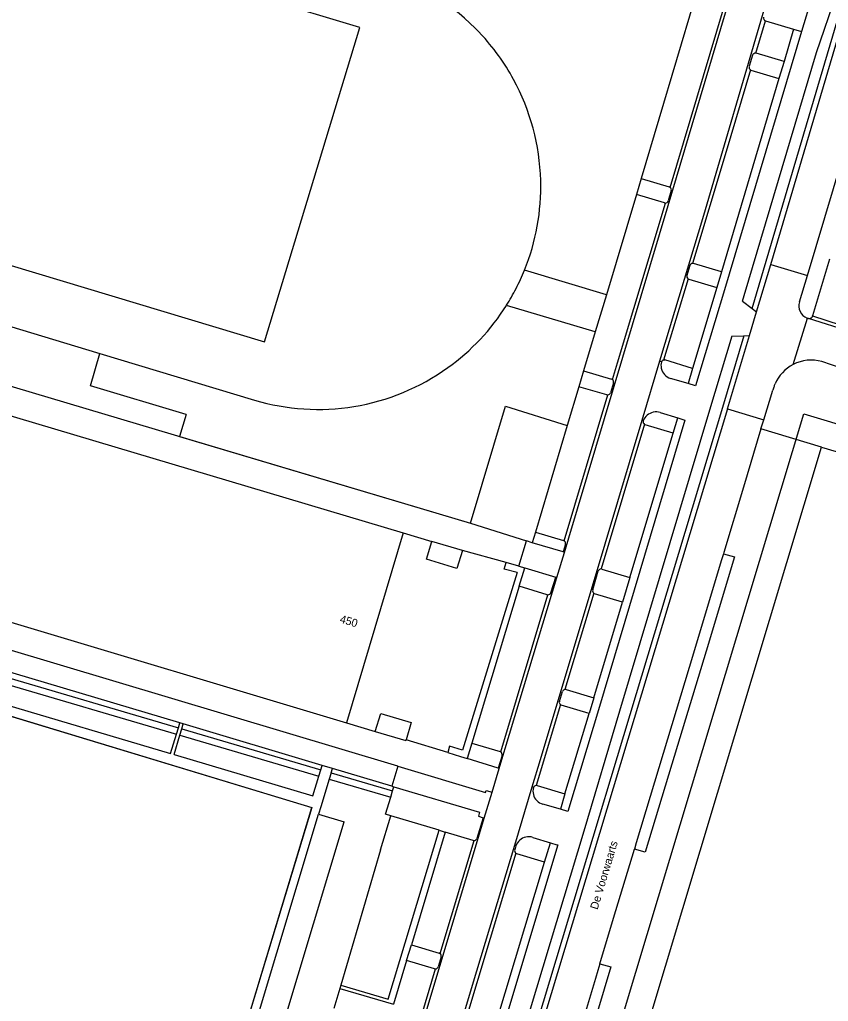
# Model space of a CAD drawing. Extents: x 194485 to 197793, y 468269 to 470822.
# Drawn here: x 196408.9 to 196530.2, y 469200.8 to 469347.9 of the extents above; entities that cross this region are included whole.
import ezdxf

# ---------------------------------------------------------------- set-up
doc = ezdxf.new("R2010")
doc.units = 0
for name, color, linetype in [('BGT grensvlak begroeid terreindeel', 7, 'Continuous'), ('BGT grensvlak gebouwinstallatie plus 1', 7, 'Continuous'), ('BGT grensvlak onbegroeid terreindeel', 7, 'Continuous'), ('BGT grensvlak onbegroeid terreindeel LR', 7, 'Continuous'), ('BGT grensvlak pand op maaiveld', 7, 'Continuous'), ('BGT grensvlak vegetatieobject', 7, 'Continuous'), ('BGT grensvlak wegdeel', 7, 'Continuous'), ('BGT lijnelement scheiding hek', 7, 'Continuous'), ('BGT tekst huisnummerreeks', 7, 'Continuous'), ('BGT tekst openbare ruimte label weg', 7, 'Continuous'), ('GEM grensvlak WOZ op maaiveld', 7, 'Continuous')]:
    doc.layers.add(name, color=color, linetype=linetype)

msp = doc.modelspace()

# ---------------------------------------------------------------- linework, layer by layer
at = {"layer": 'BGT grensvlak begroeid terreindeel'}
for p, q in [((196525, 469346.48), (196526.18, 469346.12)), ((196523.58, 469341.63), (196522.81, 469339.09)), ((196502.13, 469324.07), (196501.44, 469321.67)), ((196514.19, 469310.1), (196513.49, 469307.73)), ((196509.87, 469295.63), (196509.21, 469293.36)), ((196493.52, 469295.28), (196492.81, 469292.86)), ((196506.93, 469285.92), (196507.63, 469288.22)), ((196500.46, 469264.3), (196499.34, 469260.61)), ((196404.4, 469250.09), (196432.76, 469241.76)), ((196404.11, 469249.13), (196432.47, 469240.8)), ((196495.05, 469246.26), (196494.36, 469243.92)), ((196433.27, 469241.61), (196454.1, 469235.49)), ((196432.98, 469240.65), (196453.8, 469234.53)), ((196455.36, 469234.08), (196464.59, 469231.36)), ((196455.65, 469235.03), (196464.88, 469232.32)), ((196490.72, 469231.87), (196490.03, 469229.56)), ((196487.65, 469221.66), (196488.54, 469224.54)), ((196456.95, 469202.69), (196456.05, 469199.69))]:
    msp.add_line(p, q, dxfattribs=at)
at = {"layer": 'BGT grensvlak gebouwinstallatie plus 1'}
msp.add_lwpolyline([(196491.73, 469159.32), (196487.91, 469160.48), (196526.53, 469288.82), (196565.3, 469277.2), (196564.14, 469273.34)], dxfattribs=at)
at = {"layer": 'BGT grensvlak onbegroeid terreindeel'}
for p, q in [((196496.94, 469306.67), (196484.65, 469310.35)), ((196495.27, 469301.09), (196481.95, 469305.08)), ((196420.99, 469297.85), (196444.18, 469290.87)), ((196486.29, 469271.1), (196485.81, 469269.51)), ((196382.27, 469251.2), (196452.77, 469229.83)), ((196403.26, 469246.33), (196431.59, 469237.91)), ((196432.76, 469241.76), (196432.98, 469242.5)), ((196432.47, 469240.8), (196432.76, 469241.76)), ((196432.98, 469240.65), (196433.27, 469241.61)), ((196433.27, 469241.61), (196433.49, 469242.35)), ((196431.59, 469237.91), (196432.47, 469240.8)), ((196432.11, 469237.76), (196432.98, 469240.65)), ((196432.11, 469237.76), (196452.91, 469231.58)), ((196453.8, 469234.53), (196454.1, 469235.49)), ((196454.1, 469235.49), (196454.29, 469236.14)), ((196455.65, 469235.03), (196455.85, 469235.68)), ((196452.91, 469231.58), (196453.8, 469234.53)), ((196455.65, 469235.03), (196455.36, 469234.08)), ((196419.99, 469121.71), (196452.77, 469229.83)), ((196453.77, 469228.84), (196457.61, 469227.68))]:
    msp.add_line(p, q, dxfattribs=at)
for points in [[(196388.36, 469316.86), (196445.64, 469299.6), (196459.94, 469346.73), (196402.54, 469363.97)], [(196476.56, 469272.42), (196481.82, 469289.98), (196491.07, 469287.06)], [(196455.36, 469234.08), (196454.09, 469229.91), (196453.77, 469228.84)], [(196421.87, 469122.85), (196425.7, 469121.69), (196457.61, 469227.68)]]:
    msp.add_lwpolyline(points, dxfattribs=at)
for centre, radius, start, end in [((196453.71, 469322.9), 33.43, 43.3477, 73.0344), ((196453.9, 469323.13), 33.12, 28.486, 43.2813), ((196453.64, 469322.92), 33.45, 1.5177, 28.6005), ((196453.7, 469322.89), 33.4, 337.9556, 1.5689), ((196453.7, 469322.89), 33.39, 332.733, 337.9585), ((196453.54, 469322.98), 33.58, 327.7927, 332.7224), ((196453.71, 469322.89), 33.39, 305.6108, 327.7681), ((196453.58, 469323.07), 33.61, 279.4118, 305.6087), ((196453.72, 469323), 33.52, 253.4655, 279.1878)]:
    msp.add_arc(centre, radius, start, end, dxfattribs=at)
at = {"layer": 'BGT grensvlak onbegroeid terreindeel LR'}
msp.add_line((196421.87, 469122.85), (196453.77, 469228.84), dxfattribs=at)
at = {"layer": 'BGT grensvlak pand op maaiveld'}
for p, q in [((196394.05, 469292.56), (196466.46, 469271)), ((196491.73, 469159.32), (196529.18, 469283.84)), ((196529.18, 469283.84), (196564.14, 469273.34)), ((196466.46, 469271), (196457.97, 469242.52)), ((196475.34, 469268.34), (196470.76, 469269.71)), ((196385.61, 469264.2), (196457.97, 469242.52))]:
    msp.add_line(p, q, dxfattribs=at)
for points in [[(196475.34, 469268.34), (196474.53, 469265.65), (196469.96, 469267.02), (196470.76, 469269.71)], [(196462.28, 469241.22), (196463.09, 469243.92), (196467.68, 469242.58), (196466.9, 469239.96)], [(196462.28, 469241.22), (196466.88, 469239.87), (196466.9, 469239.96)]]:
    msp.add_lwpolyline(points, dxfattribs=at)
at = {"layer": 'BGT grensvlak vegetatieobject'}
for p, q in [((196518.8, 469304.6), (196532.69, 469351.55)), ((196483.85, 469262.99), (196484.7, 469265.73)), ((196476.78, 469239.48), (196476.05, 469237.16)), ((196466.97, 469206.9), (196467.69, 469209.26)), ((196457.1, 469203.2), (196456.95, 469202.69)), ((196456.95, 469202.69), (196465, 469200.35))]:
    msp.add_line(p, q, dxfattribs=at)
msp.add_lwpolyline([(196517.55, 469300.52), (196514.33, 469289.78), (196508.71, 469271.06), (196484.73, 469191.72), (196461.4, 469114.86), (196462.17, 469114.63)], dxfattribs=at)
at = {"layer": 'BGT grensvlak wegdeel'}
for p, q in [((196530.01, 469358.83), (196526.18, 469346.12)), ((196521.58, 469311.18), (196533.46, 469351.33)), ((196510.11, 469350.74), (196502.13, 469324.07)), ((196506.48, 469322.76), (196514.51, 469349.52)), ((196519.33, 469342.88), (196520.79, 469347.7)), ((196520.79, 469347.7), (196525, 469346.48)), ((196527.08, 469309.54), (196538.34, 469347.26)), ((196525, 469346.48), (196523.58, 469341.63)), ((196518.83, 469342.55), (196518.33, 469340.9)), ((196523.58, 469341.63), (196519.38, 469342.87)), ((196518.61, 469340.33), (196522.81, 469339.09)), ((196522.81, 469339.09), (196514.19, 469310.1)), ((196502.13, 469324.07), (196506.37, 469322.82)), ((196506.67, 469322.27), (196506.21, 469320.74)), ((196501.44, 469321.67), (196496.94, 469306.67)), ((196505.66, 469320.42), (196501.44, 469321.67)), ((196364.54, 469314.85), (196420.99, 469297.85)), ((196530.4, 469312), (196527.86, 469303.51)), ((196509.45, 469311.03), (196509, 469309.57)), ((196514.19, 469310.1), (196509.99, 469311.35)), ((196519.46, 469304.1), (196521.58, 469311.18)), ((196521.58, 469311.18), (196527.08, 469309.54)), ((196509.18, 469309.05), (196505.52, 469296.88)), ((196509.29, 469308.98), (196513.49, 469307.73)), ((196525.9, 469305.6), (196527.08, 469309.54)), ((196513.49, 469307.73), (196509.87, 469295.63)), ((196496.94, 469306.67), (196495.27, 469301.09)), ((196517.35, 469305.72), (196518.8, 469304.6)), ((196518.8, 469304.6), (196519.46, 469304.1)), ((196518.39, 469300.54), (196519.46, 469304.1)), ((196524.96, 469296.22), (196527.07, 469303.18)), ((196546.73, 469296.85), (196527.24, 469303.13)), ((196495.27, 469301.09), (196493.52, 469295.28)), ((196515.09, 469289.55), (196518.39, 469300.54)), ((196515.76, 469300.46), (196517.55, 469300.52)), ((196517.55, 469300.52), (196518.39, 469300.54)), ((196419.55, 469293.02), (196420.99, 469297.85)), ((196509.87, 469295.63), (196505.68, 469296.89)), ((196504.91, 469296.69), (196502.25, 469287.83)), ((196505.2, 469296.6), (196504.91, 469296.69)), ((196543.88, 469291.66), (196529.24, 469296.65)), ((196493.52, 469295.28), (196497.71, 469294.04)), ((196509.21, 469293.36), (196506.55, 469294.14)), ((196433.92, 469288.7), (196419.55, 469293.02)), ((196492.81, 469292.86), (196491.07, 469287.06)), ((196497.02, 469291.68), (196492.81, 469292.86)), ((196498, 469293.47), (196497.56, 469291.98)), ((196522.03, 469292.82), (196521.9, 469292.39)), ((196490.59, 469269.8), (196497.15, 469291.67)), ((196520.52, 469287.91), (196521.9, 469292.39)), ((196515.09, 469289.55), (196520.52, 469287.91)), ((196505, 469289.02), (196507.63, 469288.22)), ((196491.07, 469287.06), (196486.29, 469271.1)), ((196502.63, 469287.25), (196496.13, 469265.58)), ((196502.46, 469287.77), (196502.25, 469287.83)), ((196506.93, 469285.92), (196502.75, 469287.18)), ((196520.11, 469286.56), (196520.52, 469287.91)), ((196500.46, 469264.3), (196506.93, 469285.92)), ((196529.18, 469283.84), (196520.11, 469286.56)), ((196476.56, 469272.42), (196484.96, 469269.77)), ((196466.46, 469271), (196470.76, 469269.71)), ((196486.29, 469271.1), (196490.5, 469269.85)), ((196483.82, 469265.99), (196484.96, 469269.77)), ((196485.81, 469269.51), (196484.96, 469269.77)), ((196490.45, 469268.12), (196485.81, 469269.51)), ((196490.81, 469269.28), (196490.45, 469268.12)), ((196481.9, 469266.53), (196475.34, 469268.34)), ((196489.5, 469264.29), (196490.64, 469268.06)), ((196490.64, 469268.06), (196490.45, 469268.12)), ((196483.82, 469265.99), (196481.9, 469266.53)), ((196483.82, 469265.99), (196484.7, 469265.73)), ((196483.53, 469265.04), (196475.34, 469238.42)), ((196484.7, 469265.73), (196489.33, 469264.34)), ((196494.88, 469262.45), (196495.72, 469265.28)), ((196496.27, 469265.57), (196500.46, 469264.3)), ((196489.33, 469264.34), (196489.5, 469264.29)), ((196483.85, 469262.99), (196476.78, 469239.48)), ((196481.09, 469238.16), (196488.16, 469261.71)), ((196488.04, 469261.72), (196483.85, 469262.99)), ((196495.04, 469261.95), (196490.71, 469247.52)), ((196499.34, 469260.61), (196495.17, 469261.87)), ((196495.05, 469246.26), (196499.34, 469260.61)), ((196432.98, 469242.5), (196404.66, 469250.94)), ((196489.88, 469245.71), (196490.33, 469247.22)), ((196490.88, 469247.51), (196495.05, 469246.26)), ((196490.03, 469245.25), (196486.38, 469233.11)), ((196494.36, 469243.92), (196490.17, 469245.15)), ((196433.49, 469242.35), (196432.98, 469242.5)), ((196457.97, 469242.52), (196462.28, 469241.22)), ((196490.72, 469231.87), (196494.36, 469243.92)), ((196454.29, 469236.14), (196433.49, 469242.35)), ((196473.14, 469238.05), (196466.9, 469239.96)), ((196476.78, 469239.48), (196481, 469238.21)), ((196480.72, 469235.74), (196476.05, 469237.16)), ((196481.29, 469237.64), (196480.72, 469235.74)), ((196455.85, 469235.68), (196454.29, 469236.14)), ((196464.77, 469233.02), (196455.85, 469235.68)), ((196465.66, 469236.01), (196464.77, 469233.02)), ((196479.79, 469232.13), (196480.86, 469235.69)), ((196480.86, 469235.69), (196480.72, 469235.74)), ((196464.59, 469231.36), (196464.88, 469232.32)), ((196464.77, 469233.02), (196465.07, 469232.93)), ((196464.88, 469232.32), (196465.07, 469232.93)), ((196485.77, 469232.89), (196483.13, 469224.15)), ((196486, 469232.82), (196485.77, 469232.89)), ((196486.55, 469233.11), (196490.72, 469231.87)), ((196463.82, 469228.82), (196464.59, 469231.36)), ((196478.62, 469228.25), (196479.79, 469232.13)), ((196490.03, 469229.56), (196487.38, 469230.35)), ((196463.08, 469223.51), (196464.62, 469228.58)), ((196464.62, 469228.58), (196463.82, 469228.82)), ((196471.86, 469226.42), (196464.62, 469228.58)), ((196478.46, 469228.3), (196477.49, 469225.16)), ((196478.46, 469228.3), (196478.62, 469228.25)), ((196464.2, 469201.13), (196471.86, 469226.42)), ((196471.86, 469226.42), (196472.76, 469226.14)), ((196472.76, 469226.14), (196467.69, 469209.26)), ((196472.01, 469207.93), (196477.1, 469224.87)), ((196476.95, 469224.88), (196472.76, 469226.14)), ((196485.89, 469225.35), (196488.54, 469224.54)), ((196463.08, 469223.51), (196457.1, 469203.2)), ((196483.36, 469224.08), (196483.13, 469224.15)), ((196483.36, 469224.08), (196483.19, 469223.51)), ((196483.35, 469222.99), (196473.9, 469191.52)), ((196487.65, 469221.66), (196483.52, 469222.89)), ((196478.2, 469190.23), (196487.65, 469221.66)), ((196467.69, 469209.26), (196471.86, 469208.02)), ((196472.17, 469207.47), (196471.71, 469205.95)), ((196466.97, 469206.9), (196465, 469200.35)), ((196471.15, 469205.64), (196466.97, 469206.9)), ((196466.24, 469188.71), (196471.33, 469205.64)), ((196457.1, 469203.2), (196464.2, 469201.13))]:
    msp.add_line(p, q, dxfattribs=at)
for points in [[(196517.35, 469305.72), (196517.61, 469306.58), (196528.43, 469342.97), (196531.48, 469351.91)], [(196490.64, 469268.06), (196491.3, 469270.25), (196506.21, 469320.05), (196515.37, 469350.75)], [(196520.56, 469349.29), (196511.48, 469318.54), (196504.91, 469296.69)], [(196526.18, 469346.12), (196514.64, 469307.42), (196510.32, 469293.03), (196509.21, 469293.36)], [(196519.38, 469342.87), (196519.35, 469342.87), (196519.33, 469342.88)], [(196518.57, 469340.35), (196514.9, 469328.13), (196509.87, 469311.36)], [(196518.57, 469340.35), (196518.59, 469340.34), (196518.61, 469340.33)], [(196497.84, 469293.96), (196498.59, 469296.48), (196505.78, 469320.41)], [(196527.86, 469303.51), (196546.88, 469297.33), (196546.73, 469296.85)], [(196515.76, 469300.46), (196512.42, 469289.37), (196498.91, 469244.25), (196493.54, 469226.28), (196482.36, 469189.19), (196468.68, 469143.71), (196458.39, 469109.38)], [(196465.66, 469236.01), (196380.62, 469261.46), (196390.21, 469293.69)], [(196515.09, 469289.55), (196509.47, 469270.83), (196485.5, 469191.49), (196462.17, 469114.63)], [(196433.92, 469288.7), (196432.94, 469285.41), (196476.56, 469272.42)], [(196507.63, 469288.22), (196508.7, 469287.89), (196495.89, 469244.99), (196491.16, 469229.22), (196490.03, 469229.56)], [(196502.25, 469287.83), (196496.68, 469269.31), (196486.99, 469236.97), (196485.77, 469232.89)], [(196520.11, 469286.56), (196517.49, 469277.82), (196514.53, 469268.03), (196514.48, 469267.85)], [(196514.48, 469267.85), (196514.17, 469266.8), (196509.98, 469252.97), (196507.4, 469244.39), (196503.51, 469231.47), (196501.42, 469224.55), (196501.13, 469223.59)], [(196514.48, 469267.85), (196516.14, 469267.37), (196511.88, 469253.26), (196506.76, 469236.31), (196502.76, 469223.13), (196501.13, 469223.59)], [(196483.53, 469265.04), (196481.6, 469265.57), (196481.9, 469266.53)], [(196480.86, 469235.69), (196481.75, 469238.67), (196489.5, 469264.29)], [(196488.61, 469262.01), (196488.99, 469263.23), (196489.33, 469264.34)], [(196475.34, 469238.42), (196473.43, 469239.01), (196473.14, 469238.05)], [(196473.14, 469238.05), (196475.05, 469237.47), (196476.05, 469237.16)], [(196465.66, 469236.01), (196478.8, 469232.1), (196478.89, 469232.4), (196479.79, 469232.13)], [(196465.07, 469232.93), (196477.93, 469229.13), (196477.75, 469228.53), (196478.46, 469228.3)], [(196444.22, 469113.71), (196450.87, 469135.81), (196461.69, 469171.96), (196472.16, 469206.71), (196478.62, 469228.25)], [(196483.13, 469224.15), (196477.45, 469205.29), (196467.01, 469170.57), (196456.14, 469134.27), (196450.96, 469117.07)], [(196488.54, 469224.54), (196489.51, 469224.24), (196489.64, 469224.23), (196479.43, 469190.12), (196465.71, 469144.57), (196455.34, 469110.21)], [(196495.95, 469206.39), (196497.99, 469213.27), (196501.13, 469223.59)], [(196495.95, 469206.39), (196497.62, 469205.95), (196494.47, 469195.4), (196490.84, 469183.33), (196485.99, 469167.21), (196483.64, 469159.43), (196481.97, 469159.93)], [(196495.95, 469206.39), (196495.65, 469205.4), (196495.29, 469204.2), (196488.85, 469182.71), (196482.66, 469162.19), (196482.29, 469161.01), (196481.97, 469159.93)]]:
    msp.add_lwpolyline(points, dxfattribs=at)
for centre, radius, start, end in [((196520.97, 469348.17), 0.499, 169.1413, 248.5668), ((196519.3, 469342.37), 0.504, 86.5201, 159.3188), ((196518.82, 469340.78), 0.499, 166.8875, 240.3163), ((196506.19, 469322.38), 0.479, 53.1038, 67.9794), ((196506.18, 469322.36), 0.497, 348.9838, 53.6177), ((196505.74, 469320.91), 0.497, 274.3042, 339.649), ((196505.74, 469320.88), 0.469, 259.699, 274.6699), ((196509.92, 469310.86), 0.504, 95.4531, 159.8663), ((196509.92, 469310.88), 0.483, 81.6165, 95.4206), ((196509.48, 469309.44), 0.498, 165.442, 232.2209), ((196509.46, 469309.41), 0.456, 231.469, 247.9551), ((196527.69, 469304.97), 1.9, 160.9414, 250.7378), ((196527.7, 469305.02), 1.94, 251.0615, 256.4432), ((196527.38, 469303.6), 0.489, 253.4479, 350.2805), ((196505.62, 469296.43), 0.455, 82.0844, 102.2377), ((196527.63, 469291.18), 5.7, 73.6317, 117.9247), ((196507.11, 469296.04), 1.99, 163.4786, 191.2345), ((196507.1, 469296.04), 1.98, 191.3475, 254.1341), ((196505.62, 469296.43), 0.458, 102.4869, 157.78), ((196527.85, 469290.77), 6.17, 117.9216, 155.8557), ((196497.52, 469293.59), 0.484, 49.169, 66.315), ((196497.52, 469293.58), 0.497, 347.1765, 49.6934), ((196528.1, 469290.67), 6.44, 156.0203, 160.5444), ((196497.1, 469292.11), 0.444, 259.6594, 276.8953), ((196497.1, 469292.17), 0.496, 275.6889, 337.5562), ((196504.4, 469287.03), 2.08, 131.0306, 159.3002), ((196504.4, 469287.04), 2.07, 73.0542, 131.0436), ((196502.94, 469287.64), 0.5, 165.4368, 231.6983), ((196502.96, 469287.68), 0.54, 232.2501, 246.6905), ((196490.35, 469269.44), 0.429, 56.5031, 69.853), ((196490.32, 469269.38), 0.499, 349.1243, 57.6208), ((196496.18, 469265.08), 0.502, 96.0099, 156.6438), ((196496.18, 469265.06), 0.527, 79.7209, 95.54), ((196488.16, 469262.26), 0.552, 258.0312, 269.9508), ((196488.15, 469262.21), 0.497, 270.5278, 337.2591), ((196495.37, 469262.33), 0.502, 166.8738, 229.6499), ((196495.37, 469262.35), 0.514, 230.1402, 247.423), ((196490.79, 469247.02), 0.499, 99.1027, 156.5006), ((196490.79, 469247.03), 0.491, 79.6349, 99.695), ((196490.37, 469245.61), 0.498, 168.7757, 227.047), ((196490.36, 469245.61), 0.489, 226.8083, 247.4459), ((196480.83, 469237.8), 0.444, 54.5995, 67.7295), ((196480.81, 469237.75), 0.499, 346.4226, 55.1416), ((196487.91, 469232.26), 1.99, 163.5509, 194.2728), ((196486.46, 469232.61), 0.501, 98.4913, 155.5359), ((196486.46, 469232.65), 0.468, 78.6966, 99.2451), ((196487.9, 469232.26), 1.98, 194.3505, 254.8368), ((196477.06, 469225.4), 0.539, 258.2816, 273.8819), ((196477.05, 469225.34), 0.474, 275.3293, 337.1405), ((196485.28, 469223.41), 2.03, 131.6717, 160.7615), ((196485.28, 469223.42), 2.03, 72.5203, 131.6692), ((196483.67, 469223.37), 0.5, 163.2358, 229.8026), ((196483.67, 469223.37), 0.499, 229.7722, 253.3213), ((196471.68, 469207.56), 0.493, 47.149, 68.4398), ((196471.68, 469207.56), 0.498, 350.0774, 47.3241), ((196471.24, 469206.13), 0.501, 279.5823, 338.3565), ((196471.25, 469206.11), 0.481, 258.2576, 279.8327)]:
    msp.add_arc(centre, radius, start, end, dxfattribs=at)
at = {"layer": 'BGT lijnelement scheiding hek'}
msp.add_line((196384.93, 469299.72), (196476.56, 469272.42), dxfattribs=at)
at = {"layer": 'GEM grensvlak WOZ op maaiveld'}
msp.add_lwpolyline([(196346.23, 469143.59), (196378.57, 469250.24), (196382.27, 469251.2), (196452.77, 469229.83), (196419.99, 469121.71), (196346.23, 469143.59)], dxfattribs=at)

# ---------------------------------------------------------------- texts
at = {"layer": 'BGT tekst huisnummerreeks'}
msp.add_text('450', height=1.2, rotation=343.4, dxfattribs=at).set_placement((196456.86, 469257.57))
at = {"layer": 'BGT tekst openbare ruimte label weg'}
msp.add_text('De Voorwaarts', height=1.2, rotation=73.3, dxfattribs=at).set_placement((196495.61, 469214.45))

doc.saveas('drawing.dxf')
